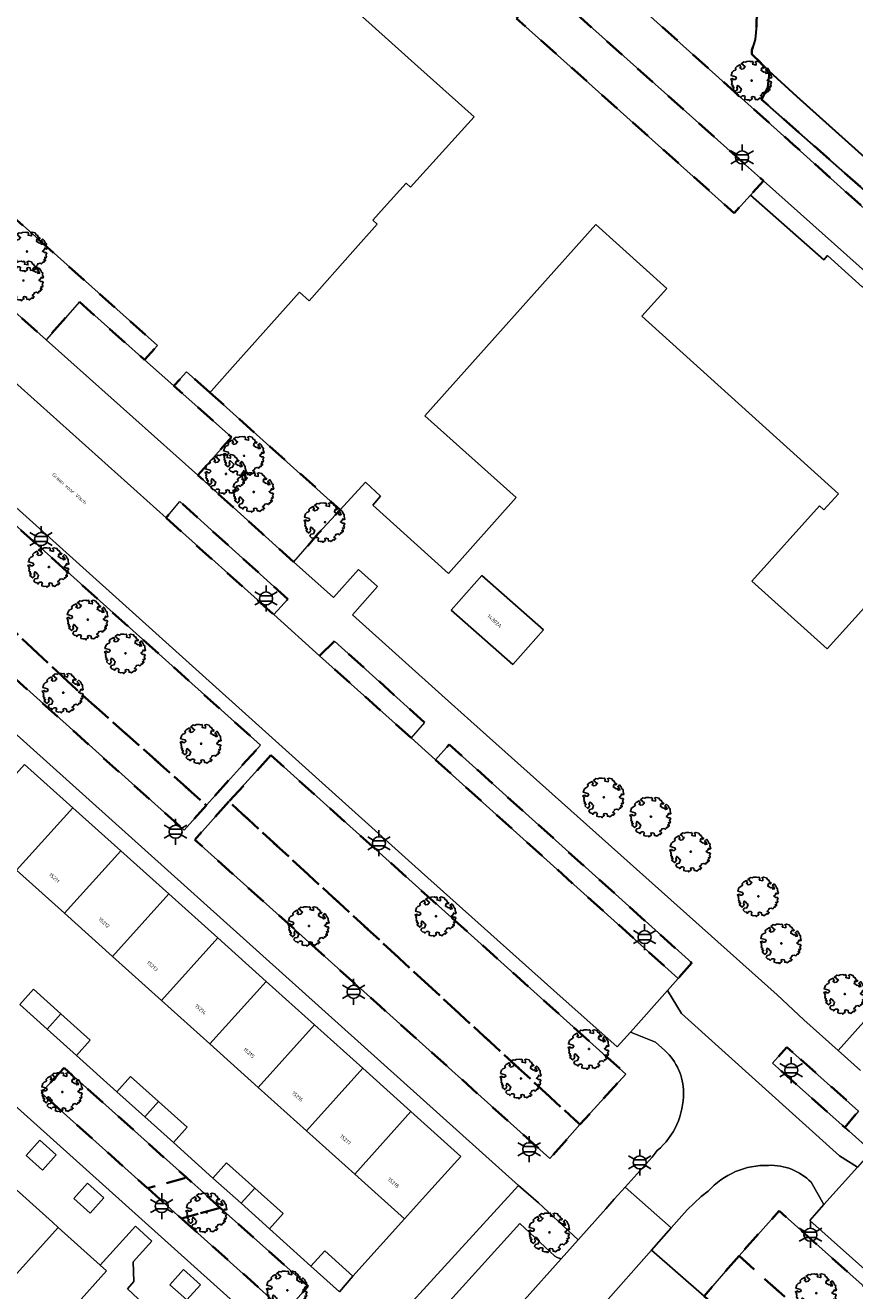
# Model space of a CAD drawing. Extents: x 105780 to 185197, y 477999 to 525027.
# Tile 253 of 562: x 107453 to 107533, y 478727 to 478850. Entities that reach past the tile are written whole.
import ezdxf
from ezdxf.enums import TextEntityAlignment as Align

# ---------------------------------------------------------------- set-up
doc = ezdxf.new("R2010")
doc.units = 0
doc.linetypes.add('XX-HIDDEN', pattern=[4, 2, -2])
for name, color, linetype, lineweight in [('B-GV-GR-BOOM-S', 252, 'Continuous', 25), ('B-GV-GR-MATERIAALGRENS-G', 252, 'XX-HIDDEN', 35), ('B-RO-IE-MEUBILAIR_WEGMEUBILAIR-S', 252, 'Continuous', 25), ('B-WE-GW-WATERGANG_SLOOT_INSTEEK-G', 252, 'Continuous', 30), ('B-XX-KG-KADASTRAAL_BEBOUWING-G', 252, 'Continuous', 20), ('B1-WE-OG-BEBOUWING-T18', 7, 'Continuous', 18), ('B1-WE-OG-TERREIN_ERF-GV', 252, 'Continuous', 18), ('B1-WE-OG-TOPOGRAFIE-T18', 10, 'Continuous', 18), ('B1-WE-VH-VERHARDING_ASFALT-GV', 252, 'Continuous', 18), ('B1-WE-VH-VERHARDING_BETONSTRAATSTEEN-GV', 252, 'Continuous', 18), ('B1-WE-VH-VERHARDING_STRAATBAKSTEEN-GV', 252, 'Continuous', 18), ('B1-WE-VH-VERHARDING_TEGEL-GV', 252, 'Continuous', 18)]:
    doc.layers.add(name, color=color, linetype=linetype, lineweight=lineweight)
doc.styles.add('NLCS-ISO', font='NLCS-ISO.ttf')
doc.styles.add('NLCS-ISO-M200-T18', font='NLCS-ISO.ttf', dxfattribs={"height": 0.36})

# ---------------------------------------------------------------- blocks, each defined once
blk = doc.blocks.new('B-SIE-WEG_LICHTMAST-SO')
at = {"ltscale": 0.1}
for p, q in [((0, 1.27), (0, 2.53)), ((-1.1, 0.63), (-2.19, 1.27)), ((1.1, 0.63), (2.19, 1.27)), ((-1.1, -0.63), (-2.19, -1.27)), ((0, -1.27), (0, -2.53)), ((1.1, -0.63), (2.19, -1.27))]:
    blk.add_line(p, q, dxfattribs=at)
at = {"flags": 128}
for points in [[(-1.16, 0.5), (1.16, 0.5)], [(-1.16, -0.5), (1.16, -0.5)]]:
    blk.add_lwpolyline(points, dxfattribs=at)
at = {"ltscale": 0.1}
blk.add_circle((0, 0), 1.27, dxfattribs=at)
at = {"style": 'NLCS-ISO'}
blk.add_attdef('TYPE', text='', height=1.8, dxfattribs=at).set_placement((0, 2.53), align=Align.BOTTOM_CENTER)
blk = doc.blocks.new('B-SGR-BOOM_06')
at = {"linetype": 'Continuous', "flags": 128}
blk.add_lwpolyline([(1.08, 1.41), (1.01, 1.58), (0.88, 1.63), (0.78, 1.81), (0.51, 1.88), (0.34, 1.81), (0.44, 1.71), (0.43, 1.52), (0.09, 1.59), (0.14, 1.73), (0.07, 1.88), (-0.06, 1.84), (-0.19, 1.88), (-0.46, 1.86), (-0.6, 1.79), (-0.78, 1.83), (-1.02, 1.64), (-0.85, 1.56), (-0.8, 1.46), (-0.63, 1.37), (-0.8, 1.16), (-1.02, 1.11), (-1.17, 1.24), (-1.05, 1.29), (-1.15, 1.54), (-1.45, 1.37), (-1.6, 1.21), (-1.52, 1.14), (-1.6, 1.01), (-1.77, 0.94), (-1.89, 0.82), (-2, 0.49), (-1.55, 0.37), (-1.48, 0.22), (-1.6, 0.12), (-1.8, 0.12), (-1.84, 0.22), (-2.04, 0.15), (-1.9, -0.07), (-1.97, -0.15), (-1.89, -0.22), (-1.95, -0.4), (-1.81, -0.47), (-1.89, -0.62), (-1.77, -0.64), (-1.72, -0.68), (-1.85, -0.84), (-1.57, -1.07), (-1.47, -0.97), (-1.38, -0.79), (-1.45, -0.7), (-1.37, -0.47), (-1.25, -0.54), (-1.12, -0.7), (-1, -0.8), (-1.12, -1.12), (-1.37, -1.17), (-1.47, -1.36), (-1.33, -1.51), (-1.13, -1.56), (-1.11, -1.61), (-1.08, -1.66), (-0.93, -1.49), (-0.73, -1.49), (-0.63, -1.56), (-0.68, -1.71), (-0.68, -1.84), (-0.46, -1.89), (-0.24, -1.88), (-0.19, -1.98), (-0.09, -1.86), (0.04, -1.79), (-0.02, -1.6), (0.11, -1.56), (0.31, -1.61), (0.34, -1.84), (0.46, -1.83), (0.58, -1.89), (0.83, -1.69), (0.95, -1.74), (0.93, -1.66), (1.06, -1.59), (0.96, -1.49), (0.85, -1.46), (1.03, -1.29), (1.05, -1.19), (1.26, -1.14), (1.42, -1.22), (1.51, -1.12), (1.51, -1.05), (1.65, -1.05), (1.65, -0.95), (1.78, -0.91), (1.78, -0.82), (1.63, -0.82), (1.82, -0.64), (1.7, -0.57), (1.85, -0.62), (1.9, -0.5), (1.82, -0.37), (1.93, -0.18), (1.87, -0.1), (1.7, -0.1), (1.5, 0.03), (1.63, 0.12), (1.75, 0.34), (1.82, 0.24), (1.95, 0.29), (1.87, 0.57), (1.88, 0.75), (1.8, 0.79), (1.67, 1.06), (1.53, 1.21), (1.35, 1.04), (1.47, 0.97), (1.57, 0.72), (1.41, 0.69), (1.33, 0.85), (1.2, 0.82), (1.06, 0.92), (0.9, 1.01), (0.98, 1.07), (0.93, 1.17), (1.01, 1.27), (1.15, 1.22), (1.26, 1.29)], close=True, dxfattribs=at)
blk.add_circle((0, 0), 0.06)
at = {"style": 'NLCS-ISO'}
blk.add_attdef('SOORT', text='', height=0.3, dxfattribs=at).set_placement((0, -0.36), align=Align.TOP_CENTER)

msp = doc.modelspace()

# ---------------------------------------------------------------- linework, layer by layer
at = {"layer": 'B-GV-GR-MATERIAALGRENS-G', "flags": 128}
for points in [[(107494.317, 478865.16), (107497.873, 478862.032), (107497.525, 478861.604), (107504.568, 478855.224), (107500.533, 478850.73), (107519.885, 478833.41), (107521.737, 478831.752), (107523.337, 478833.502), (107524.605, 478834.889), (107522.838, 478836.466), (107506.141, 478851.375), (107508.322, 478853.847), (107505.526, 478856.38), (107495.038, 478865.882)], [(107524.415, 478842.82), (107525.013, 478843.998), (107525.149, 478845.595), (107523.448, 478847.244), (107523.447, 478847.643), (107523.777, 478848.652), (107523.901, 478850.018), (107523.948, 478851.347), (107523.911, 478852.46), (107523.786, 478853.55), (107523.503, 478854.528), (107522.935, 478855.558), (107519.261, 478859.335), (107512.635, 478851.765), (107527.527, 478838.414), (107554.729, 478813.874), (107574.194, 478796.636), (107574.94, 478797.509), (107540.322, 478828.757)], [(107449.982, 478832.715), (107445.455, 478827.613), (107454.687, 478819.407), (107457.946, 478823.081), (107464.287, 478817.437), (107465.526, 478818.829)], [(107470.643, 478814.258), (107468.379, 478816.281), (107467.144, 478814.893), (107472.734, 478809.917), (107469.476, 478806.192), (107475.697, 478800.541), (107478.805, 478797.747), (107481.212, 478800.506), (107483.351, 478802.833)], [(107439.477, 478812.284), (107436.605, 478809.084), (107441.515, 478804.498), (107444.731, 478801.403), (107443.691, 478798.37), (107457.634, 478785.299), (107470.308, 478774.024), (107475.571, 478779.889)], [(107444.731, 478801.403), (107441.515, 478804.498), (107436.605, 478809.084), (107432.032, 478803.989), (107468.126, 478771.593), (107470.308, 478774.024), (107457.634, 478785.299), (107443.691, 478798.37)], [(107466.369, 478802.032), (107476.866, 478792.611), (107478.244, 478794.123), (107467.711, 478803.625)], [(107482.786, 478790.026), (107481.34, 478788.597), (107490.269, 478780.583), (107491.564, 478782.107)], [(107492.626, 478778.46), (107516.276, 478757.147), (107517.606, 478758.65), (107493.976, 478779.934)], [(107476.586, 478778.893), (107472.506, 478774.377), (107506.713, 478742.898), (107511.169, 478747.828)], [(107472.506, 478774.377), (107469.168, 478770.658), (107487.248, 478754.429), (107502.135, 478741.067), (107503.789, 478739.582), (107506.713, 478742.898)], [(107527.454, 478749.922), (107526.875, 478750.438), (107525.478, 478748.874), (107526.052, 478748.363), (107532.279, 478742.826), (107532.531, 478742.601), (107533.866, 478744.215)], [(107456.427, 478748.424), (107454.187, 478745.996), (107464.579, 478736.69), (107468.181, 478737.682), (107468.291, 478737.805)], [(107468.291, 478737.805), (107468.181, 478737.682), (107464.579, 478736.69), (107466.079, 478735.346), (107467.535, 478734.042), (107467.863, 478733.749), (107471.656, 478734.793), (107469.748, 478736.501)], [(107471.656, 478734.793), (107467.863, 478733.749), (107478.011, 478724.661), (107480.211, 478727.136)], [(107522.209, 478730.112), (107554.582, 478701.058), (107558.535, 478705.455), (107558.368, 478705.606), (107534.49, 478727.007), (107526.135, 478734.496)], [(107522.209, 478730.112), (107518.803, 478726.164), (107529.825, 478716.194), (107550.896, 478697.27), (107551.026, 478697.153), (107554.582, 478701.058)]]:
    msp.add_lwpolyline(points, close=True, dxfattribs=at)
at = {"layer": 'B-WE-GW-WATERGANG_SLOOT_INSTEEK-G', "flags": 128}
msp.add_lwpolyline([(107523.948, 478851.347), (107523.901, 478850.018), (107523.777, 478848.652), (107523.447, 478847.643), (107523.448, 478847.244), (107525.149, 478845.595), (107527.857, 478843.099), (107576.563, 478799.409)], dxfattribs=at)
msp.add_lwpolyline([(107527.857, 478843.099), (107525.149, 478845.595), (107525.013, 478843.998), (107524.415, 478842.82), (107540.322, 478828.757), (107574.94, 478797.509), (107576.563, 478799.409)], close=True, dxfattribs=at)
at = {"layer": 'B-XX-KG-KADASTRAAL_BEBOUWING-G', "flags": 128}
for points in [[(107485.504, 478850.891), (107490.924, 478846.036), (107496.39, 478841.14), (107490.195, 478834.284), (107489.768, 478834.668), (107487.619, 478832.277), (107486.52, 478831.054), (107486.948, 478830.661), (107484.578, 478827.989), (107480.333, 478823.203), (107479.385, 478824.035), (107473.112, 478817.019), (107470.789, 478814.421), (107470.643, 478814.258), (107483.351, 478802.833), (107485.805, 478805.503), (107487.267, 478804.169), (107486.539, 478803.282), (107493.886, 478796.611), (107500.497, 478804.015), (107491.582, 478811.986), (107508.264, 478830.622), (107515.163, 478824.387), (107512.729, 478821.694), (107531.905, 478804.379), (107530.491, 478802.812), (107530.039, 478803.221), (107523.468, 478795.878), (107530.817, 478789.27), (107537.449, 478796.653)], [(107534.256, 478824.529), (107530.834, 478827.597), (107530.479, 478827.2), (107523.337, 478833.502), (107521.737, 478831.752), (107519.885, 478833.41), (107500.533, 478850.73)]]:
    msp.add_lwpolyline(points, dxfattribs=at)
for points in [[(107503.141, 478791.136), (107497.142, 478796.422), (107494.159, 478793.036), (107500.158, 478787.751)], [(107457.291, 478773.779), (107452.584, 478778.011), (107447.105, 478771.916), (107451.812, 478767.684)], [(107461.95, 478769.591), (107457.291, 478773.779), (107451.812, 478767.684), (107456.47, 478763.497)], [(107466.634, 478765.381), (107461.95, 478769.591), (107456.47, 478763.497), (107461.155, 478759.286)], [(107471.413, 478761.085), (107466.634, 478765.381), (107461.155, 478759.286), (107465.934, 478754.99)], [(107476.12, 478756.854), (107471.413, 478761.085), (107465.934, 478754.99), (107470.641, 478750.759)], [(107480.827, 478752.623), (107476.12, 478756.854), (107470.641, 478750.759), (107475.349, 478746.528)], [(107452.123, 478754.598), (107454.789, 478752.206), (107456.127, 478753.694), (107453.458, 478756.087)], [(107456.127, 478753.694), (107454.789, 478752.206), (107457.651, 478749.64), (107458.986, 478751.129)], [(107485.534, 478748.392), (107480.827, 478752.623), (107475.349, 478746.528), (107480.056, 478742.297)], [(107490.241, 478744.161), (107485.534, 478748.392), (107480.056, 478742.297), (107484.763, 478738.066)], [(107461.577, 478746.099), (107464.308, 478743.649), (107465.645, 478745.136), (107462.912, 478747.588)], [(107465.645, 478745.136), (107464.308, 478743.649), (107467.105, 478741.141), (107468.44, 478742.63)], [(107490.241, 478744.161), (107484.763, 478738.066), (107489.619, 478733.701), (107491.958, 478736.304), (107495.097, 478739.796)], [(107452.728, 478739.896), (107454.323, 478738.464), (107455.659, 478739.952), (107454.064, 478741.384)], [(107470.934, 478737.686), (107473.677, 478735.225), (107475.015, 478736.712), (107472.269, 478739.175)], [(107455.856, 478732.874), (107455.298, 478733.376), (107451.136, 478737.121), (107445.031, 478730.336), (107445.599, 478729.807), (107446.225, 478730.515), (107450.246, 478726.898), (107449.636, 478726.211), (107449.759, 478726.097)], [(107457.388, 478735.699), (107458.983, 478734.267), (107460.319, 478735.755), (107458.724, 478737.187)], [(107475.015, 478736.712), (107473.677, 478735.225), (107476.462, 478732.728), (107477.797, 478734.217)], [(107460.576, 478728.627), (107459.943, 478729.196), (107455.856, 478732.874), (107449.759, 478726.097), (107450.318, 478725.576), (107450.937, 478726.276), (107454.862, 478722.744), (107454.289, 478722.098), (107454.513, 478721.889)], [(107462.605, 478726.9), (107463.244, 478727.611), (107463.155, 478729.518), (107464.992, 478731.537), (107463.383, 478733.002), (107459.943, 478729.196), (107460.576, 478728.627), (107454.513, 478721.889), (107454.971, 478721.463), (107455.552, 478722.122), (107459.601, 478718.48), (107459.029, 478717.836), (107459.235, 478717.644), (107465.296, 478724.38), (107464.666, 478724.982)], [(107480.495, 478729.103), (107483.282, 478726.598), (107484.577, 478728.132), (107481.832, 478730.589)], [(107469.714, 478727.293), (107468.06, 478728.768), (107466.729, 478727.275), (107468.383, 478725.8)]]:
    msp.add_lwpolyline(points, close=True, dxfattribs=at)
at = {"layer": 'B1-WE-OG-TERREIN_ERF-GV', "flags": 128}
for points in [[(107428.349, 478852.039), (107447.585, 478834.855), (107449.982, 478832.715), (107465.526, 478818.829), (107464.287, 478817.437), (107467.144, 478814.893), (107468.379, 478816.281), (107470.643, 478814.258), (107470.789, 478814.421), (107473.112, 478817.019), (107479.385, 478824.035), (107480.333, 478823.203), (107484.578, 478827.989), (107486.948, 478830.661), (107486.52, 478831.054), (107487.619, 478832.277), (107489.768, 478834.668), (107490.195, 478834.284), (107496.39, 478841.14), (107490.924, 478846.036), (107485.504, 478850.891)], [(107537.449, 478796.653), (107530.817, 478789.27), (107523.468, 478795.878), (107530.039, 478803.221), (107530.491, 478802.812), (107531.905, 478804.379), (107512.729, 478821.694), (107515.163, 478824.387), (107508.264, 478830.622), (107491.582, 478811.986), (107500.497, 478804.015), (107493.886, 478796.611), (107486.539, 478803.282), (107487.267, 478804.169), (107485.805, 478805.503), (107483.351, 478802.833), (107481.212, 478800.506), (107478.805, 478797.747), (107482.683, 478794.262), (107485.13, 478797), (107486.984, 478795.341), (107484.552, 478792.582), (107493.573, 478784.474), (107494.186, 478783.925), (107496.079, 478782.228), (107525.944, 478755.538), (107528.543, 478753.117), (107531.885, 478750.116), (107544.342, 478764.061)], [(107487.649, 478722.673), (107500.718, 478736.958), (107437.752, 478793.481)], [(107452.584, 478778.011), (107457.291, 478773.779), (107461.95, 478769.591), (107466.634, 478765.381), (107471.413, 478761.085), (107476.12, 478756.854), (107480.827, 478752.623), (107485.534, 478748.392), (107490.241, 478744.161), (107495.097, 478739.796), (107491.958, 478736.304), (107489.619, 478733.701), (107484.577, 478728.132), (107483.282, 478726.598)], [(107474.213, 478724.497), (107426.363, 478767.447)], [(107452.123, 478754.598), (107453.458, 478756.087), (107456.127, 478753.694), (107458.986, 478751.129), (107457.651, 478749.64), (107461.577, 478746.099), (107462.912, 478747.588), (107465.645, 478745.136), (107468.44, 478742.63), (107467.105, 478741.141), (107470.934, 478737.686), (107472.269, 478739.175), (107475.015, 478736.712), (107477.797, 478734.217), (107476.462, 478732.728), (107480.495, 478729.103), (107481.832, 478730.589), (107484.577, 478728.132), (107489.619, 478733.701), (107484.763, 478738.066), (107480.056, 478742.297), (107475.349, 478746.528), (107470.641, 478750.759), (107465.934, 478754.99), (107461.155, 478759.286), (107456.47, 478763.497), (107451.812, 478767.684)], [(107451.136, 478737.121), (107455.298, 478733.376), (107455.856, 478732.874), (107459.943, 478729.196), (107463.383, 478733.002), (107464.992, 478731.537), (107463.155, 478729.518), (107463.244, 478727.611), (107462.605, 478726.9), (107464.666, 478724.982)]]:
    msp.add_lwpolyline(points, dxfattribs=at)
for points in [[(107524.605, 478834.889), (107523.337, 478833.502), (107530.479, 478827.2), (107530.834, 478827.597), (107534.256, 478824.529), (107535.118, 478825.502)], [(107503.141, 478791.136), (107500.158, 478787.751), (107494.159, 478793.036), (107497.142, 478796.422)], [(107452.728, 478739.896), (107454.064, 478741.384), (107455.659, 478739.952), (107454.323, 478738.464)], [(107457.388, 478735.699), (107458.724, 478737.187), (107460.319, 478735.755), (107458.983, 478734.267)], [(107468.383, 478725.8), (107466.729, 478727.275), (107468.06, 478728.768), (107469.714, 478727.293)]]:
    msp.add_lwpolyline(points, close=True, dxfattribs=at)
at = {"layer": 'B1-WE-VH-VERHARDING_ASFALT-GV', "flags": 128}
msp.add_lwpolyline([(107442.024, 478811.779), (107490.647, 478768.044), (107504.159, 478755.978), (107510.336, 478750.462), (107511.627, 478751.914), (107515.234, 478755.974), (107516.276, 478757.147), (107492.626, 478778.46), (107490.938, 478779.981), (107490.269, 478780.583), (107481.34, 478788.597), (107476.866, 478792.611), (107466.369, 478802.032), (107451.302, 478815.549)], dxfattribs=at)
for points in [[(107551.051, 478726.068), (107535.114, 478740.295), (107533.745, 478738.762), (107530.488, 478735.116), (107529.102, 478733.564), (107535.339, 478727.992), (107615.19, 478656.424), (107620.068, 478652.04), (107625.954, 478658.806), (107608.475, 478674.487), (107596.258, 478685.461), (107557.232, 478720.522)], [(107513.674, 478730.654), (107515.614, 478732.843), (107511.11, 478736.786), (107510.052, 478735.617), (107509.231, 478734.698), (107506.537, 478731.679), (107504.88, 478729.822), (107497.668, 478721.742), (107496.503, 478720.439), (107490.972, 478714.254), (107490.424, 478713.641), (107473.214, 478694.441), (107469.299, 478690.073), (107442.823, 478660.722), (107426.017, 478641.715), (107425.855, 478641.582), (107422.61, 478638.013), (107427.14, 478634.013), (107494.528, 478709.236), (107504.091, 478719.843), (107508.955, 478725.33)]]:
    msp.add_lwpolyline(points, close=True, dxfattribs=at)
at = {"layer": 'B1-WE-VH-VERHARDING_BETONSTRAATSTEEN-GV', "flags": 128}
for points in [[(107464.287, 478817.437), (107457.946, 478823.081), (107454.687, 478819.407), (107469.476, 478806.192), (107472.734, 478809.917), (107467.144, 478814.893)], [(107504.88, 478729.822), (107504.483, 478729.954), (107504.262, 478730.082), (107500.848, 478733.246), (107494.019, 478725.726), (107497.396, 478722.593), (107497.537, 478722.41), (107497.668, 478721.742)]]:
    msp.add_lwpolyline(points, close=True, dxfattribs=at)
for points in [[(107516.614, 478753.722), (107515.234, 478755.974), (107511.627, 478751.914), (107514.063, 478750.945), (107514.991, 478750.109)], [(107529.23, 478737.277), (107530.488, 478735.116), (107533.745, 478738.762), (107531.994, 478739.862), (107516.614, 478753.722)], [(107514.247, 478740.372), (107513.754, 478739.71), (107511.11, 478736.786), (107515.614, 478732.843), (107517.147, 478734.572), (107518.536, 478735.902), (107519.203, 478736.408)]]:
    msp.add_lwpolyline(points, dxfattribs=at)
at = {"layer": 'B1-WE-VH-VERHARDING_BETONSTRAATSTEEN-GV'}
for points in [[(107514.991, 478750.109, -0.2087331), (107516.801, 478746.016)], [(107516.801, 478746.016, -0.223029), (107514.247, 478740.372)], [(107519.203, 478736.408, -0.2200394), (107525.088, 478738.921)], [(107525.088, 478738.921, -0.213665), (107529.23, 478737.277)]]:
    msp.add_lwpolyline(points, format="xyb", dxfattribs=at)
at = {"layer": 'B1-WE-VH-VERHARDING_STRAATBAKSTEEN-GV', "flags": 128}
for points in [[(107426.363, 478767.447), (107474.213, 478724.497)], [(107483.282, 478726.598), (107480.495, 478729.103), (107476.462, 478732.728), (107473.677, 478735.225), (107470.934, 478737.686), (107467.105, 478741.141), (107464.308, 478743.649), (107461.577, 478746.099), (107457.651, 478749.64), (107454.789, 478752.206), (107452.123, 478754.598)]]:
    msp.add_lwpolyline(points, dxfattribs=at)
msp.add_lwpolyline([(107456.427, 478748.424), (107468.291, 478737.805), (107469.748, 478736.501), (107471.656, 478734.793), (107480.211, 478727.136), (107478.011, 478724.661), (107467.863, 478733.749), (107467.535, 478734.042), (107466.079, 478735.346), (107464.579, 478736.69), (107454.187, 478745.996)], close=True, dxfattribs=at)
at = {"layer": 'B1-WE-VH-VERHARDING_TEGEL-GV', "flags": 128}
for points in [[(107554.729, 478813.874), (107527.527, 478838.414), (107512.635, 478851.765)], [(107506.141, 478851.375), (107522.838, 478836.466), (107524.605, 478834.889), (107535.118, 478825.502)], [(107534.06, 478748.157), (107531.885, 478750.116), (107528.543, 478753.117), (107525.944, 478755.538), (107496.079, 478782.228), (107494.186, 478783.925), (107493.573, 478784.474), (107484.552, 478792.582), (107486.984, 478795.341), (107485.13, 478797), (107482.683, 478794.262), (107478.805, 478797.747), (107475.697, 478800.541), (107469.476, 478806.192), (107454.687, 478819.407), (107445.455, 478827.613)], [(107451.302, 478815.549), (107466.369, 478802.032), (107467.711, 478803.625), (107478.244, 478794.123), (107476.866, 478792.611), (107481.34, 478788.597), (107482.786, 478790.026), (107491.564, 478782.107), (107490.269, 478780.583), (107490.938, 478779.981), (107492.626, 478778.46), (107493.976, 478779.934), (107517.606, 478758.65), (107516.276, 478757.147), (107515.234, 478755.974), (107516.614, 478753.722), (107531.994, 478739.862), (107533.745, 478738.762)], [(107514.991, 478750.109), (107514.063, 478750.945), (107511.627, 478751.914), (107510.336, 478750.462), (107504.159, 478755.978), (107490.647, 478768.044), (107442.024, 478811.779)], [(107437.752, 478793.481), (107500.718, 478736.958), (107502.671, 478735.255), (107506.537, 478731.679), (107509.231, 478734.698), (107510.052, 478735.617), (107511.11, 478736.786), (107513.754, 478739.71), (107514.247, 478740.372)], [(107544.342, 478764.061), (107531.885, 478750.116), (107534.06, 478748.157)], [(107535.114, 478740.295), (107532.929, 478742.245), (107532.531, 478742.601), (107532.279, 478742.826), (107526.052, 478748.363), (107525.478, 478748.874), (107526.875, 478750.438), (107527.454, 478749.922), (107533.866, 478744.215)], [(107533.866, 478744.215), (107532.531, 478742.601), (107532.929, 478742.245), (107535.114, 478740.295)], [(107535.339, 478727.992), (107529.102, 478733.564), (107530.488, 478735.116), (107529.23, 478737.277)], [(107494.019, 478725.726), (107500.848, 478733.246), (107504.262, 478730.082), (107504.483, 478729.954), (107504.88, 478729.822), (107506.537, 478731.679), (107502.671, 478735.255), (107500.718, 478736.958), (107487.649, 478722.673)], [(107519.203, 478736.408), (107518.536, 478735.902), (107517.147, 478734.572), (107515.614, 478732.843), (107513.674, 478730.654), (107518.803, 478726.164), (107522.209, 478730.112), (107526.135, 478734.496)], [(107526.135, 478734.496), (107534.49, 478727.007)]]:
    msp.add_lwpolyline(points, dxfattribs=at)
for points in [[(107468.126, 478771.593), (107432.032, 478803.989), (107436.605, 478809.084), (107439.477, 478812.284), (107475.571, 478779.889), (107470.308, 478774.024)], [(107511.169, 478747.828), (107506.713, 478742.898), (107503.789, 478739.582), (107502.135, 478741.067), (107487.248, 478754.429), (107469.168, 478770.658), (107472.506, 478774.377), (107476.586, 478778.893)], [(107552.026, 478696.255), (107551.026, 478697.153), (107550.896, 478697.27), (107529.825, 478716.194), (107518.803, 478726.164), (107513.674, 478730.654), (107508.955, 478725.33), (107511.176, 478723.359), (107513.264, 478725.696), (107519.888, 478719.733), (107555.317, 478687.837), (107583.429, 478662.739), (107604.769, 478643.496), (107604.969, 478643.316), (107609.183, 478639.515), (107611.096, 478637.726), (107614.736, 478634.278), (107614.865, 478633.895), (107617.848, 478637.179), (107613.086, 478641.401), (107593.706, 478658.811), (107585.103, 478666.54), (107580.132, 478671.006), (107579.165, 478671.875)]]:
    msp.add_lwpolyline(points, close=True, dxfattribs=at)
at = {"layer": 'B1-WE-VH-VERHARDING_TEGEL-GV'}
for points in [[(107516.801, 478746.016, 0.2087331), (107514.991, 478750.109)], [(107514.247, 478740.372, 0.223029), (107516.801, 478746.016)], [(107525.088, 478738.921, 0.2200394), (107519.203, 478736.408)], [(107529.23, 478737.277, 0.213665), (107525.088, 478738.921)]]:
    msp.add_lwpolyline(points, format="xyb", dxfattribs=at)

# ---------------------------------------------------------------- block references
at = {"layer": 'B-GV-GR-BOOM-S', "linetype": 'Continuous', "lineweight": 0}
for p in [(107523.444, 478844.661), (107452.829, 478828.004), (107452.474, 478825.17), (107473.979, 478808.088), (107472.214, 478806.323), (107474.92, 478804.558), (107481.861, 478801.617), (107454.957, 478797.251), (107458.748, 478792.124), (107462.421, 478788.829), (107456.352, 478785.002), (107469.792, 478780.021), (107509.038, 478774.794), (107513.626, 478772.911), (107517.508, 478769.5), (107524.096, 478765.147), (107480.302, 478762.258), (107492.683, 478763.202), (107526.332, 478760.558), (107532.524, 478755.631), (107507.586, 478750.263), (107500.967, 478747.387), (107456.264, 478746.077), (107470.352, 478734.329), (107503.744, 478732.388), (107478.187, 478726.743), (107529.75, 478726.459)]:
    msp.add_blockref('B-SGR-BOOM_06', p, dxfattribs=at)
at = {"layer": 'B-RO-IE-MEUBILAIR_WEGMEUBILAIR-S', "xscale": 0.5, "yscale": 0.5, "zscale": 0.5}
for p in [(107522.513, 478837.174), (107454.192, 478799.97), (107476.113, 478794.181), (107467.297, 478771.442), (107487.121, 478770.322), (107513.01, 478761.168), (107484.654, 478755.838), (107527.299, 478748.201), (107501.761, 478740.496), (107512.534, 478739.214), (107465.947, 478734.949), (107529.173, 478732.156)]:
    msp.add_blockref('B-SIE-WEG_LICHTMAST-SO', p, dxfattribs=at)

# ---------------------------------------------------------------- texts
at = {"layer": 'B1-WE-OG-BEBOUWING-T18', "style": 'NLCS-ISO-M200-T18'}
for s, rotation, p in [('14302A', 318.6, (107498.388, 478791.976)), ('15211', 318.1, (107455.481, 478766.942)), ('15212', 318.1, (107460.329, 478762.584)), ('15213', 318.1, (107465.036, 478758.353)), ('15214', 318.1, (107469.744, 478754.121)), ('15215', 318.1, (107474.451, 478749.89)), ('15216', 318.1, (107479.184, 478745.636)), ('15217', 318.1, (107483.865, 478741.428)), ('15218', 318, (107488.537, 478737.231))]:
    msp.add_text(s, height=0.36, rotation=rotation, dxfattribs=at).set_placement(p, align=Align.MIDDLE)
at = {"layer": 'B1-WE-OG-TOPOGRAFIE-T18', "style": 'NLCS-ISO-M200-T18'}
msp.add_text('Graan voor Visch', height=0.36, rotation=318.2, dxfattribs=at).set_placement((107456.953, 478804.903), align=Align.MIDDLE)

doc.saveas('drawing.dxf')
